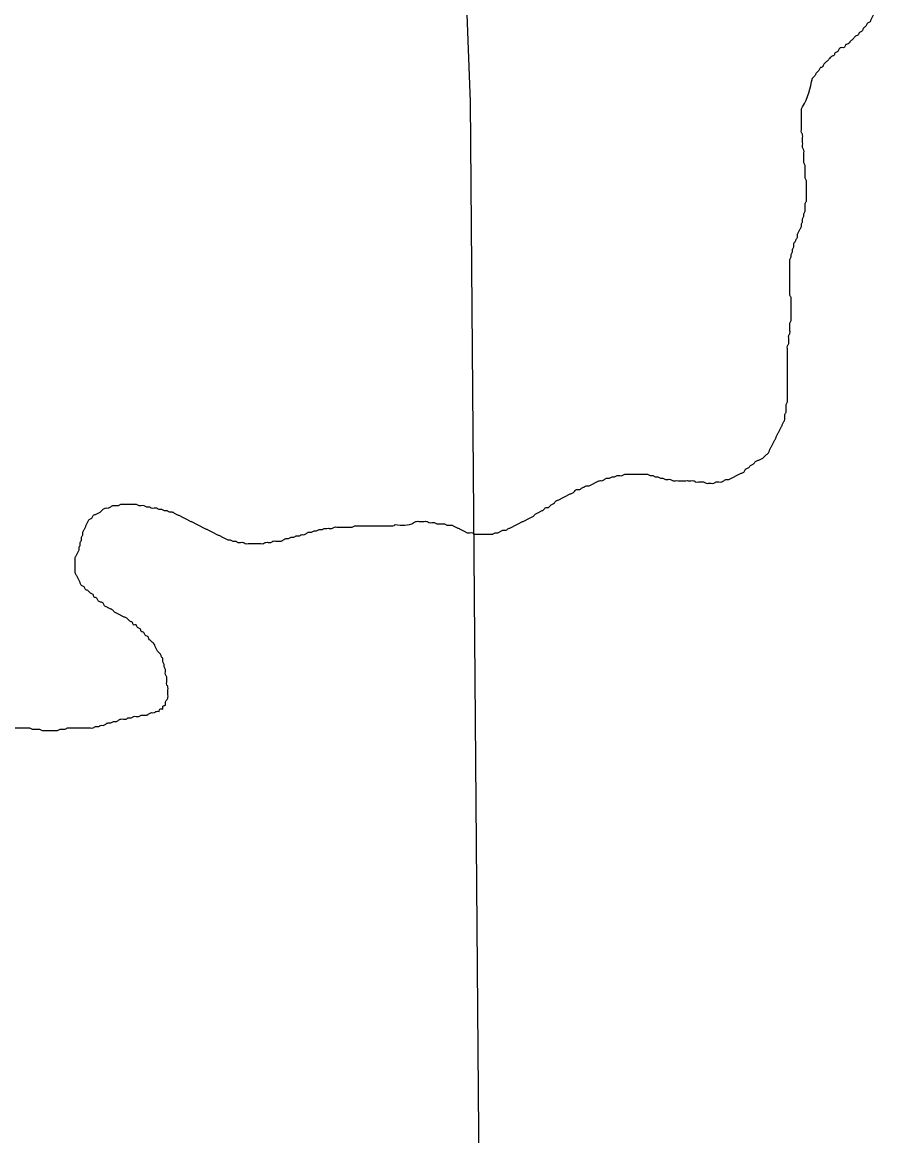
# Model space of a CAD drawing. Extents: x 813775 to 1157140, y 1757555 to 1979907.
# Drawn here: x 1040978 to 1042858, y 1844524 to 1846968 of the extents above; entities that cross this region are included whole.
import ezdxf

# ---------------------------------------------------------------- set-up
doc = ezdxf.new("R2010")
doc.units = 0
doc.layers.add('Level 35', color=7, linetype='Continuous')
doc.layers.add('Level 5', color=7, linetype='Continuous')

msp = doc.modelspace()

# ---------------------------------------------------------------- linework, layer by layer
at = {"layer": 'Level 35'}
for points in [[(1042857.7, 1847074.6), (1042857.7, 1847069), (1042857.7, 1847063.4), (1042857.7, 1847057.8), (1042857.7, 1847052.2), (1042857.7, 1847046.7), (1042857.7, 1847041.1), (1042857.7, 1847035.5), (1042857.7, 1847029.9), (1042857.7, 1847024.3), (1042854.9, 1847018.7), (1042854.9, 1847013.2), (1042854.9, 1847007.6), (1042852.1, 1847002), (1042849.3, 1846996.4), (1042849.3, 1846990.8), (1042846.5, 1846985.3), (1042843.7, 1846979.7), (1042840.9, 1846974.1), (1042838.1, 1846968.5), (1042832.6, 1846965.7), (1042829.8, 1846960.1), (1042824.2, 1846954.6), (1042821.4, 1846949), (1042815.8, 1846946.2), (1042813, 1846940.6), (1042807.5, 1846937.8), (1042801.9, 1846932.2), (1042796.3, 1846926.7), (1042790.7, 1846921.1), (1042785.1, 1846918.3), (1042782.4, 1846912.7), (1042776.8, 1846912.7), (1042771.2, 1846909.9), (1042768.4, 1846904.3), (1042762.8, 1846901.5), (1042760, 1846896), (1042754.5, 1846893.2), (1042748.9, 1846887.6), (1042743.3, 1846882), (1042737.7, 1846876.4), (1042734.9, 1846870.8), (1042729.4, 1846868), (1042726.6, 1846862.5), (1042721, 1846856.9), (1042718.2, 1846851.3), (1042712.6, 1846845.7), (1042711.5, 1846843.5)], [(1042688.4, 1846743.4), (1042688.4, 1846749), (1042688.4, 1846754.6), (1042688.4, 1846760.2), (1042688.4, 1846765.7), (1042688.4, 1846771.3), (1042688.4, 1846776.9), (1042691.1, 1846782.5), (1042712.6, 1846845.7)], [(1042657.7, 1846241.1), (1042657.7, 1846246.7), (1042657.7, 1846252.2), (1042657.7, 1846257.8), (1042660.5, 1846263.4), (1042660.5, 1846269), (1042660.5, 1846274.6), (1042660.5, 1846280.2), (1042663.2, 1846285.7), (1042663.2, 1846291.3), (1042663.2, 1846296.9), (1042663.2, 1846302.5), (1042663.2, 1846308.1), (1042666, 1846313.6), (1042666, 1846319.2), (1042666, 1846324.8), (1042666, 1846330.4), (1042666, 1846336), (1042666, 1846341.5), (1042666, 1846347.1), (1042666, 1846352.7), (1042666, 1846358.3), (1042666, 1846363.9), (1042663.2, 1846369.5), (1042663.2, 1846375), (1042663.2, 1846380.6), (1042663.2, 1846386.2), (1042663.2, 1846391.8), (1042663.2, 1846397.4), (1042663.2, 1846402.9), (1042663.2, 1846408.5), (1042663.2, 1846414.1), (1042663.2, 1846419.7), (1042663.2, 1846425.3), (1042663.2, 1846430.9), (1042663.2, 1846436.4), (1042663.2, 1846442), (1042663.2, 1846447.6), (1042666, 1846453.2), (1042666, 1846458.8), (1042668.8, 1846464.3), (1042668.8, 1846469.9), (1042671.6, 1846475.5), (1042671.6, 1846481.1), (1042674.4, 1846486.7), (1042677.2, 1846492.3), (1042680, 1846497.8), (1042680, 1846503.4), (1042682.8, 1846509), (1042685.6, 1846514.6), (1042688.4, 1846520.2), (1042688.4, 1846525.7), (1042691.1, 1846531.3), (1042691.1, 1846536.9), (1042693.9, 1846542.5), (1042693.9, 1846548.1), (1042696.7, 1846553.6), (1042696.7, 1846559.2), (1042696.7, 1846564.8), (1042696.7, 1846570.4), (1042699.5, 1846576), (1042699.5, 1846581.6), (1042699.5, 1846587.1), (1042699.5, 1846592.7), (1042699.5, 1846598.3), (1042699.5, 1846603.9), (1042699.5, 1846609.5), (1042699.5, 1846615), (1042699.5, 1846620.6), (1042696.7, 1846626.2), (1042696.7, 1846631.8), (1042696.7, 1846637.4), (1042696.7, 1846643), (1042696.7, 1846648.5), (1042696.7, 1846654.1), (1042693.9, 1846659.7), (1042693.9, 1846665.3), (1042693.9, 1846670.9), (1042693.9, 1846676.4), (1042693.9, 1846682), (1042693.9, 1846687.6), (1042691.1, 1846693.2), (1042691.1, 1846698.8), (1042691.1, 1846704.3), (1042691.1, 1846709.9), (1042691.1, 1846715.5), (1042691.1, 1846721.1), (1042688.4, 1846726.7), (1042688.4, 1846732.3), (1042688.4, 1846737.8), (1042688.4, 1846743.4)], [(1042334.1, 1845976), (1042339.7, 1845976), (1042345.3, 1845976), (1042350.8, 1845976), (1042356.4, 1845973.2), (1042362, 1845973.2), (1042367.6, 1845970.4), (1042373.2, 1845970.4), (1042378.7, 1845967.6), (1042384.3, 1845967.6), (1042389.9, 1845964.8), (1042395.5, 1845964.8), (1042401, 1845964.8), (1042406.6, 1845962), (1042412.2, 1845962), (1042417.8, 1845962), (1042423.4, 1845962), (1042428.9, 1845962), (1042434.5, 1845962), (1042440.1, 1845962), (1042445.7, 1845962), (1042451.3, 1845962), (1042456.8, 1845959.2), (1042462.4, 1845959.2), (1042468, 1845959.2), (1042473.6, 1845959.2), (1042479.1, 1845956.4), (1042484.7, 1845956.4), (1042490.3, 1845956.4), (1042495.9, 1845956.4), (1042501.5, 1845959.2), (1042507, 1845959.2), (1042512.6, 1845959.2), (1042518.2, 1845962), (1042523.8, 1845964.8), (1042529.4, 1845964.8), (1042534.9, 1845967.6), (1042540.5, 1845970.4), (1042546.1, 1845973.2), (1042551.7, 1845976), (1042557.3, 1845978.8), (1042562.8, 1845981.5), (1042565.6, 1845987.1), (1042571.2, 1845989.9), (1042576.8, 1845995.5), (1042582.4, 1845998.3), (1042587.9, 1846003.9), (1042593.5, 1846006.7), (1042599.1, 1846009.4), (1042604.7, 1846012.2), (1042610.2, 1846017.8), (1042615.8, 1846023.4), (1042618.6, 1846029), (1042621.4, 1846034.6), (1042624.2, 1846040.1), (1042627, 1846045.7), (1042629.8, 1846051.3), (1042632.6, 1846056.9), (1042635.4, 1846062.5), (1042638.1, 1846068.1), (1042640.9, 1846073.6), (1042643.7, 1846079.2), (1042646.5, 1846084.8), (1042649.3, 1846090.4), (1042652.1, 1846096), (1042652.1, 1846101.5), (1042652.1, 1846107.1), (1042654.9, 1846112.7), (1042654.9, 1846118.3), (1042654.9, 1846123.9), (1042654.9, 1846129.5), (1042657.7, 1846135), (1042657.7, 1846140.6), (1042657.7, 1846146.2), (1042657.7, 1846151.8), (1042657.7, 1846157.4), (1042657.7, 1846162.9), (1042657.7, 1846168.5), (1042657.7, 1846174.1), (1042657.7, 1846179.7), (1042657.7, 1846185.3), (1042657.7, 1846190.8), (1042657.7, 1846196.4), (1042657.7, 1846202), (1042657.7, 1846207.6), (1042657.7, 1846213.2), (1042657.7, 1846218.8), (1042657.7, 1846224.3), (1042657.7, 1846229.9), (1042657.7, 1846235.5), (1042657.7, 1846241.1)], [(1041796.4, 1845865.5), (1041837.6, 1845869.9), (1041843.2, 1845872.7), (1041848.7, 1845872.7), (1041854.3, 1845872.7), (1041859.9, 1845872.7), (1041865.5, 1845872.7), (1041871.1, 1845869.9), (1041876.6, 1845869.9), (1041882.2, 1845869.9), (1041887.8, 1845867.1), (1041893.4, 1845867.1), (1041899, 1845867.1), (1041904.5, 1845867.1), (1041910.1, 1845864.3), (1041915.7, 1845864.3), (1041921.3, 1845864.3), (1041926.8, 1845861.5), (1041932.4, 1845858.7), (1041938, 1845856), (1041943.6, 1845853.2), (1041949.2, 1845850.4), (1041954.7, 1845847.6), (1041960.3, 1845847.6), (1041965.9, 1845847.6), (1041971.5, 1845844.8), (1041977.1, 1845844.8), (1041982.6, 1845844.8), (1041988.2, 1845844.8), (1041993.8, 1845844.8), (1041999.4, 1845844.8), (1042004.9, 1845844.8), (1042010.5, 1845844.8), (1042016.1, 1845847.6), (1042021.7, 1845847.6), (1042027.3, 1845850.4), (1042032.8, 1845853.2), (1042038.4, 1845853.2), (1042044, 1845856), (1042049.6, 1845858.7), (1042055.2, 1845861.5), (1042060.7, 1845864.3), (1042066.3, 1845867.1), (1042071.9, 1845869.9), (1042077.5, 1845872.7), (1042083.1, 1845875.5), (1042088.6, 1845878.3), (1042094.2, 1845881.1), (1042099.8, 1845883.9), (1042105.4, 1845889.4), (1042110.9, 1845892.2), (1042116.5, 1845895), (1042122.1, 1845897.8), (1042127.7, 1845903.4), (1042133.3, 1845903.4), (1042138.8, 1845909), (1042144.4, 1845911.8), (1042150, 1845917.4), (1042155.6, 1845920.1), (1042161.2, 1845922.9), (1042166.7, 1845925.7), (1042172.3, 1845928.5), (1042177.9, 1845931.3), (1042183.5, 1845934.1), (1042189, 1845936.9), (1042194.6, 1845942.5), (1042200.2, 1845942.5), (1042205.8, 1845945.3), (1042211.4, 1845948.1), (1042216.9, 1845950.8), (1042222.5, 1845950.8), (1042228.1, 1845953.6), (1042233.7, 1845956.4), (1042239.3, 1845959.2), (1042244.8, 1845962), (1042250.4, 1845962), (1042256, 1845964.8), (1042261.6, 1845967.6), (1042267.2, 1845967.6), (1042272.7, 1845970.4), (1042278.3, 1845970.4), (1042283.9, 1845973.2), (1042289.5, 1845973.2), (1042295, 1845973.2), (1042300.6, 1845976), (1042306.2, 1845976), (1042311.8, 1845976), (1042317.4, 1845976), (1042322.9, 1845976), (1042328.5, 1845976), (1042334.1, 1845976)], [(1041138.6, 1845888), (1041144.1, 1845890.8), (1041149.7, 1845893.6), (1041155.3, 1845899.2), (1041160.9, 1845902), (1041166.4, 1845902), (1041172, 1845904.8), (1041177.6, 1845907.6), (1041183.2, 1845907.6), (1041188.8, 1845907.6), (1041194.3, 1845910.4), (1041199.9, 1845910.4), (1041205.5, 1845910.4), (1041211.1, 1845910.4), (1041216.7, 1845910.4), (1041222.2, 1845910.4), (1041227.8, 1845910.4), (1041233.4, 1845907.6), (1041239, 1845907.6), (1041244.6, 1845907.6), (1041250.1, 1845904.8), (1041255.7, 1845904.8), (1041261.3, 1845902), (1041266.9, 1845902), (1041272.4, 1845902), (1041278, 1845899.2), (1041283.6, 1845899.2), (1041289.2, 1845896.4), (1041294.8, 1845896.4), (1041300.3, 1845893.6), (1041305.9, 1845893.6), (1041311.5, 1845890.8), (1041317.1, 1845888), (1041322.7, 1845885.2), (1041328.2, 1845882.5), (1041333.8, 1845879.7), (1041339.4, 1845876.9), (1041345, 1845874.1), (1041350.6, 1845871.3), (1041356.1, 1845868.5), (1041361.7, 1845865.7), (1041367.3, 1845862.9), (1041372.9, 1845860.1), (1041378.4, 1845857.3), (1041384, 1845854.5), (1041389.6, 1845851.8), (1041395.2, 1845849), (1041400.8, 1845846.2), (1041406.3, 1845843.4), (1041411.9, 1845840.6), (1041417.5, 1845837.8), (1041423.1, 1845835), (1041428.7, 1845832.2), (1041434.2, 1845832.2), (1041439.8, 1845829.4), (1041445.4, 1845829.4), (1041451, 1845826.6), (1041456.5, 1845826.6), (1041462.1, 1845826.6), (1041467.7, 1845823.8), (1041473.3, 1845823.8), (1041478.9, 1845823.8), (1041484.4, 1845823.8), (1041490, 1845823.8), (1041495.6, 1845823.8), (1041501.2, 1845823.8), (1041506.8, 1845823.8), (1041512.3, 1845826.6), (1041517.9, 1845826.6), (1041523.5, 1845826.6), (1041529.1, 1845829.4), (1041534.7, 1845829.4), (1041540.2, 1845829.4), (1041545.8, 1845829.4), (1041551.4, 1845832.2), (1041557, 1845835), (1041562.5, 1845835), (1041568.1, 1845837.8), (1041573.7, 1845837.8), (1041579.3, 1845840.6), (1041584.9, 1845840.6), (1041590.4, 1845843.4), (1041596, 1845843.4), (1041601.6, 1845846.2), (1041607.2, 1845849), (1041612.8, 1845849), (1041618.3, 1845851.8), (1041623.9, 1845851.8), (1041629.5, 1845854.5), (1041635.1, 1845854.5), (1041640.6, 1845857.3)], [(1041278, 1845455.5), (1041280.8, 1845461), (1041286.4, 1845461), (1041286.4, 1845466.6), (1041292, 1845469.4), (1041292, 1845475), (1041294.8, 1845480.6), (1041297.6, 1845486.2), (1041297.6, 1845491.7), (1041297.6, 1845497.3), (1041297.6, 1845502.9), (1041297.6, 1845508.5), (1041294.8, 1845514.1), (1041294.8, 1845519.7), (1041294.8, 1845525.2), (1041294.8, 1845530.8), (1041292, 1845536.4), (1041292, 1845542), (1041292, 1845547.6), (1041289.2, 1845553.1), (1041289.2, 1845558.7), (1041286.4, 1845564.3), (1041286.4, 1845569.9), (1041283.6, 1845575.5), (1041280.8, 1845581), (1041275.2, 1845586.6), (1041272.4, 1845592.2), (1041269.7, 1845597.8), (1041266.9, 1845603.4), (1041261.3, 1845609), (1041255.7, 1845614.5), (1041252.9, 1845620.1), (1041247.3, 1845622.9), (1041244.6, 1845628.5), (1041239, 1845631.3), (1041236.2, 1845636.9), (1041230.6, 1845639.7), (1041227.8, 1845645.2), (1041222.2, 1845645.2), (1041219.4, 1845650.8), (1041213.9, 1845653.6), (1041208.3, 1845659.2), (1041202.7, 1845662), (1041197.1, 1845664.8), (1041191.6, 1845667.6), (1041186, 1845670.4), (1041180.4, 1845673.1), (1041174.8, 1845678.7), (1041169.2, 1845681.5), (1041163.7, 1845684.3), (1041158.1, 1845687.1), (1041155.3, 1845692.7), (1041149.7, 1845695.5), (1041144.1, 1845698.3), (1041141.3, 1845703.8), (1041135.8, 1845706.6), (1041133, 1845712.2), (1041127.4, 1845715), (1041121.8, 1845720.6), (1041116.2, 1845723.4), (1041113.5, 1845729), (1041107.9, 1845731.8), (1041105.1, 1845737.3), (1041102.3, 1845742.9), (1041099.5, 1845748.5), (1041096.7, 1845754.1), (1041093.9, 1845759.7), (1041093.9, 1845765.2), (1041093.9, 1845770.8), (1041093.9, 1845776.4), (1041093.9, 1845782), (1041093.9, 1845787.6), (1041093.9, 1845793.1), (1041096.7, 1845798.7), (1041099.5, 1845804.3), (1041102.3, 1845809.9), (1041102.3, 1845815.5), (1041105.1, 1845821.1), (1041105.1, 1845826.6), (1041107.9, 1845832.2), (1041107.9, 1845837.8), (1041110.7, 1845843.4), (1041110.7, 1845849), (1041113.5, 1845854.5), (1041116.2, 1845860.1), (1041119, 1845865.7), (1041121.8, 1845871.3), (1041124.6, 1845876.9), (1041130.2, 1845879.7), (1041133, 1845885.2), (1041138.6, 1845888)], [(1041640.6, 1845857.3), (1041646.2, 1845857.3), (1041651.8, 1845857.3), (1041657.4, 1845857.3), (1041663, 1845860.1), (1041668.5, 1845860.1), (1041674.1, 1845860.1), (1041679.7, 1845860.1), (1041685.3, 1845860.1), (1041690.9, 1845860.1), (1041696.4, 1845860.1), (1041702, 1845860.1), (1041707.6, 1845862.9), (1041713.2, 1845862.9), (1041718.8, 1845862.9), (1041724.3, 1845862.9), (1041729.9, 1845862.9), (1041735.5, 1845862.9), (1041741.1, 1845862.9), (1041746.6, 1845862.9), (1041752.2, 1845862.9), (1041757.8, 1845862.9), (1041763.4, 1845862.9), (1041769, 1845862.9), (1041774.5, 1845862.9), (1041780.1, 1845862.9), (1041785.7, 1845862.9), (1041791.3, 1845862.9), (1041796.4, 1845865.5)], [(1040775.9, 1845399.6), (1040781.5, 1845399.6), (1040787.1, 1845399.6), (1040792.7, 1845399.6), (1040798.2, 1845399.6), (1040803.8, 1845399.6), (1040809.4, 1845402.4), (1040815, 1845405.2), (1040820.6, 1845408), (1040826.1, 1845410.8), (1040831.7, 1845410.8), (1040837.3, 1845413.6), (1040842.9, 1845413.6), (1040848.5, 1845416.4), (1040854, 1845419.2), (1040859.6, 1845422), (1040865.2, 1845422), (1040870.8, 1845424.8), (1040876.4, 1845424.8), (1040881.9, 1845427.6), (1040887.5, 1845427.6), (1040893.1, 1845427.6), (1040898.7, 1845427.6), (1040904.2, 1845427.6), (1040909.8, 1845424.8), (1040915.4, 1845424.8), (1040921, 1845424.8), (1040926.6, 1845424.8), (1040932.1, 1845422), (1040937.7, 1845422), (1040943.3, 1845419.2), (1040948.9, 1845419.2), (1040954.5, 1845419.2), (1040960, 1845419.2), (1040965.6, 1845419.2), (1040971.2, 1845419.2), (1040976.8, 1845419.2), (1040982.3, 1845419.2), (1040987.9, 1845419.2), (1040993.5, 1845419.2), (1040999.1, 1845416.4), (1041004.7, 1845416.4), (1041010.2, 1845416.4), (1041015.8, 1845416.4), (1041021.4, 1845413.6), (1041027, 1845413.6), (1041032.6, 1845413.6), (1041038.1, 1845413.6), (1041043.7, 1845413.6), (1041049.3, 1845413.6), (1041054.9, 1845413.6), (1041060.5, 1845416.4), (1041066, 1845416.4), (1041071.6, 1845416.4), (1041077.2, 1845419.2), (1041082.8, 1845419.2), (1041088.3, 1845419.2), (1041093.9, 1845419.2), (1041099.5, 1845419.2), (1041105.1, 1845419.2), (1041110.7, 1845419.2), (1041116.2, 1845419.2), (1041121.8, 1845419.2), (1041127.4, 1845419.2), (1041133, 1845419.2), (1041138.6, 1845422), (1041144.1, 1845422), (1041149.7, 1845424.8), (1041155.3, 1845424.8), (1041160.9, 1845427.6), (1041166.4, 1845430.3), (1041172, 1845430.3), (1041177.6, 1845433.1), (1041183.2, 1845433.1), (1041188.8, 1845435.9), (1041194.3, 1845438.7), (1041199.9, 1845438.7), (1041205.5, 1845438.7), (1041211.1, 1845441.5), (1041216.7, 1845441.5), (1041222.2, 1845444.3), (1041227.8, 1845444.3), (1041233.4, 1845444.3), (1041239, 1845447.1), (1041244.6, 1845447.1), (1041250.1, 1845447.1), (1041255.7, 1845449.9), (1041261.3, 1845452.7), (1041266.9, 1845452.7), (1041272.4, 1845455.5), (1041278, 1845455.5)]]:
    msp.add_spline(points, degree=3, dxfattribs=at)
at = {"layer": 'Level 5'}
msp.add_lwpolyline([(1041882.5, 1850901.6), (1041919.1, 1847890.6), (1041961.2, 1846793.9), (1042009.6, 1840821.3)], dxfattribs=at)

doc.saveas('drawing.dxf')
